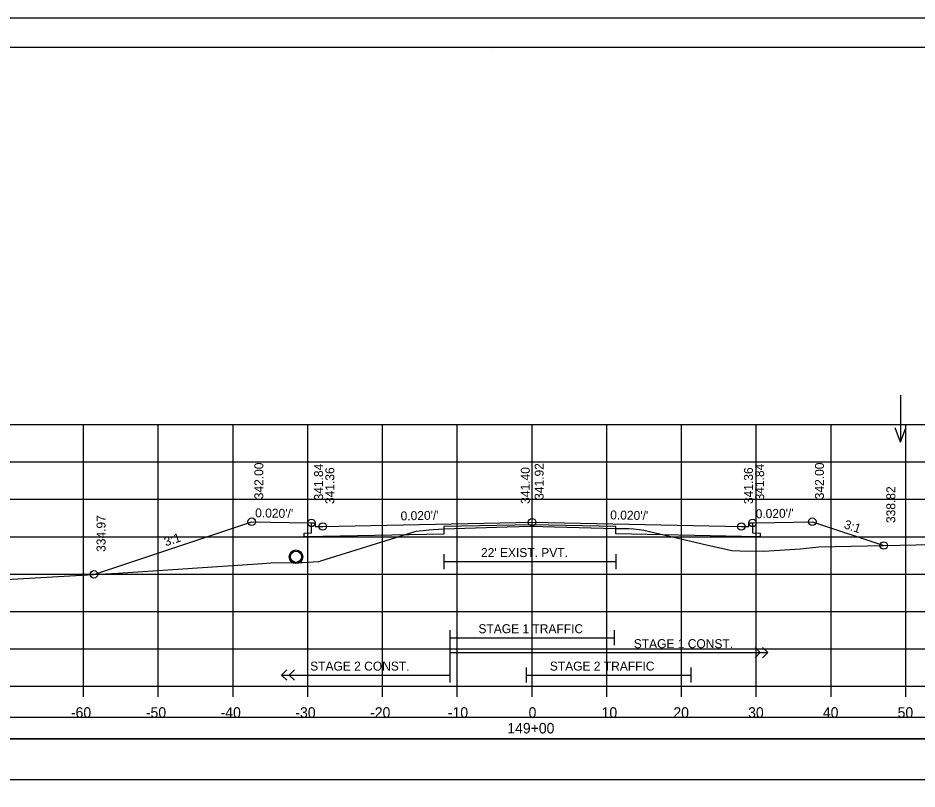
# Model space of a CAD drawing. Extents: x 1368122 to 1710785, y 373130 to 557566.
# Drawn here: x 1368953.4 to 1369073.7, y 380067.4 to 380170.5 of the extents above; entities that cross this region are included whole.
import ezdxf

# ---------------------------------------------------------------- set-up
doc = ezdxf.new("R2010")
doc.units = 0
for name, color, linetype in [('R_Alt Surface', 7, 'Continuous'), ('R_Axis', 7, 'Continuous'), ('R_Axis Annot', 7, 'Continuous'), ('R_Border', 7, 'Continuous'), ('R_Exist Surface', 7, 'Continuous'), ('R_Fin Surface', 7, 'Continuous'), ('R_Grid', 7, 'Continuous'), ('R_No Plot', 7, 'Continuous'), ('R_Striping', 7, 'Continuous'), ('R_Water', 7, 'Continuous'), ('R_Water Annot', 7, 'Continuous'), ('R_Xsect Elev', 7, 'Continuous'), ('R_Xsect Slope', 7, 'Continuous')]:
    doc.layers.add(name, color=color, linetype=linetype)

msp = doc.modelspace()

# ---------------------------------------------------------------- linework, layer by layer
msp.add_lwpolyline([(1368873.07, 380068.65), (1369171.37, 380068.65), (1369171.37, 380074.06), (1368873.07, 380074.06)], close=True)
at = {"layer": 'R_Alt Surface'}
for points in [[(1369051.72, 380102.97), (1369051.72, 380101.63), (1369052.72, 380101.61), (1369052.72, 380101.11), (1369050.22, 380101.16), (1369033.45, 380101.49), (1369033.45, 380102.49), (1369022.22, 380102.72), (1369010.42, 380102.48), (1369010.42, 380101.48), (1368994.22, 380101.16), (1368991.72, 380101.11), (1368991.72, 380101.61), (1368992.72, 380101.63), (1368992.72, 380102.97)], [(1369010.42, 380098.8), (1369010.42, 380096.8)], [(1369033.45, 380098.8), (1369033.45, 380096.8)], [(1369010.42, 380097.8), (1369033.45, 380097.8)]]:
    msp.add_lwpolyline(points, dxfattribs=at)
msp.add_lwpolyline([(1368873.07, 380074.12), (1369171.37, 380074.12), (1369171.37, 380076.93), (1368873.07, 380076.93)], close=True, dxfattribs=at)
at = {"layer": 'R_Axis'}
for p, q in [((1368872.22, 380081.12), (1369172.22, 380081.12)), ((1368962.22, 380079.72), (1368962.22, 380081.12)), ((1368972.22, 380079.72), (1368972.22, 380081.12)), ((1368982.22, 380079.72), (1368982.22, 380081.12)), ((1368992.22, 380079.72), (1368992.22, 380081.12)), ((1369002.22, 380079.72), (1369002.22, 380081.12)), ((1369012.22, 380079.72), (1369012.22, 380081.12)), ((1369022.22, 380079.72), (1369022.22, 380081.12)), ((1369032.22, 380079.72), (1369032.22, 380081.12)), ((1369042.22, 380079.72), (1369042.22, 380081.12)), ((1369052.22, 380079.72), (1369052.22, 380081.12)), ((1369062.22, 380079.72), (1369062.22, 380081.12)), ((1369072.22, 380079.72), (1369072.22, 380081.12))]:
    msp.add_line(p, q, dxfattribs=at)
at = {"layer": 'R_Border'}
for p, q in [((1368864.22, 380166.58), (1369180.4, 380166.58)), ((1369016.74, 380166.32), (1369016.74, 380166.32)), ((1369016.74, 380166.32), (1369016.74, 380166.32))]:
    msp.add_line(p, q, dxfattribs=at)
at = {"layer": 'R_Exist Surface'}
msp.add_lwpolyline([(1368940.2, 380094.74), (1368963.5, 380096.09), (1368966.81, 380096.25), (1368986.17, 380097.55), (1368987.28, 380097.62), (1368990.44, 380097.66), (1368991.47, 380097.67), (1368993.63, 380097.8), (1368993.74, 380097.81), (1368993.95, 380097.88), (1369006.73, 380101.88), (1369007.66, 380101.97), (1369008.44, 380102.06), (1369009.01, 380102.1), (1369010.42, 380102.17), (1369018.91, 380102.44), (1369022.11, 380102.53), (1369025.23, 380102.44), (1369033.45, 380102.24), (1369035.17, 380102.2), (1369035.79, 380102.19), (1369036.56, 380102.08), (1369037.19, 380102), (1369045.56, 380100.03), (1369048.93, 380099.26), (1369050.06, 380099.25), (1369053.2, 380099.21), (1369058.15, 380099.52), (1369060.6, 380099.76), (1369084.44, 380100.28)], dxfattribs=at)
at = {"layer": 'R_Fin Surface'}
msp.add_lwpolyline([(1368963.61, 380096.09), (1368984.72, 380103.13), (1368989.72, 380103.03), (1368992.72, 380102.97), (1368993.22, 380102.97), (1368993.22, 380102.47), (1368994.22, 380102.49), (1369022.22, 380103.05), (1369050.22, 380102.49), (1369051.22, 380102.47), (1369051.22, 380102.97), (1369051.72, 380102.97), (1369054.72, 380103.03), (1369059.72, 380103.13), (1369069.27, 380099.95)], dxfattribs=at)
at = {"layer": 'R_Grid'}
for p, q in [((1368872.22, 380116.12), (1369172.22, 380116.12)), ((1368962.22, 380081.12), (1368962.22, 380116.12)), ((1368972.22, 380081.12), (1368972.22, 380116.12)), ((1368982.22, 380081.12), (1368982.22, 380116.12)), ((1368992.22, 380081.12), (1368992.22, 380116.12)), ((1369002.22, 380081.12), (1369002.22, 380116.12)), ((1369012.22, 380081.12), (1369012.22, 380116.12)), ((1369022.22, 380081.12), (1369022.22, 380116.12)), ((1369032.22, 380081.12), (1369032.22, 380116.12)), ((1369042.22, 380081.12), (1369042.22, 380116.12)), ((1369052.22, 380081.12), (1369052.22, 380116.12)), ((1369062.22, 380081.12), (1369062.22, 380116.12)), ((1369072.22, 380081.12), (1369072.22, 380116.12)), ((1368872.22, 380111.12), (1369172.22, 380111.12)), ((1368872.22, 380106.12), (1369172.22, 380106.12)), ((1368872.22, 380101.12), (1369172.22, 380101.12)), ((1368872.22, 380096.12), (1369172.22, 380096.12)), ((1368872.22, 380091.12), (1369172.22, 380091.12)), ((1368872.22, 380086.12), (1369172.22, 380086.12)), ((1368872.22, 380081.12), (1369172.22, 380081.12))]:
    msp.add_line(p, q, dxfattribs=at)
at = {"layer": 'R_No Plot'}
msp.add_line((1368851.82, 380170.48), (1369185.15, 380170.48), dxfattribs=at)
for points in [[(1368851.81, 380170.48), (1369185.15, 380170.48), (1369185.15, 379957.14), (1368851.81, 379957.14)], [(1369098.14, 380166.58), (1369117.76, 380166.58), (1369117.76, 380156.7), (1369133.87, 380156.7), (1369157.07, 380156.7), (1369157.19, 380128.55), (1369180.4, 380128.55), (1369180.4, 379961.12), (1368864.22, 379961.12), (1368864.22, 380166.58)]]:
    msp.add_lwpolyline(points, close=True, dxfattribs=at)
for centre, radius in [((1368984.72, 380103.13), 0.5), ((1368992.72, 380102.97), 0.5), ((1368994.22, 380102.49), 0.5), ((1369022.22, 380103.05), 0.5), ((1369050.22, 380102.49), 0.5), ((1369051.72, 380102.97), 0.5), ((1369059.72, 380103.13), 0.5), ((1368990.64, 380098.44), 0.917), ((1369069.27, 380099.95), 0.5), ((1368963.61, 380096.09), 0.5)]:
    msp.add_circle(centre, radius, dxfattribs=at)
at = {"layer": 'R_Striping'}
for p, q in [((1369052.76, 380085.62), (1369052.05, 380086.33)), ((1369053.76, 380085.62), (1369053.05, 380086.33)), ((1369052.05, 380084.92), (1369052.76, 380085.62)), ((1369053.05, 380084.92), (1369053.76, 380085.62)), ((1368988.72, 380082.62), (1368989.43, 380083.33)), ((1368988.72, 380082.62), (1369011.22, 380082.62)), ((1368989.43, 380081.92), (1368988.72, 380082.62)), ((1368989.72, 380082.62), (1368990.43, 380083.33)), ((1368990.43, 380081.92), (1368989.72, 380082.62))]:
    msp.add_line(p, q, dxfattribs=at)
for points in [[(1369011.22, 380088.62), (1369011.22, 380081.62)], [(1369033.22, 380088.62), (1369033.22, 380086.62)], [(1369011.22, 380087.62), (1369033.22, 380087.62)], [(1369011.22, 380085.62), (1369053.76, 380085.62)], [(1369021.45, 380083.62), (1369021.45, 380081.62)], [(1369021.45, 380082.62), (1369043.45, 380082.62)], [(1369043.45, 380083.62), (1369043.45, 380081.62)]]:
    msp.add_lwpolyline(points, dxfattribs=at)
at = {"layer": 'R_Water'}
msp.add_circle((1368990.64, 380098.44), 0.75, dxfattribs=at)
at = {"layer": 'R_Water Annot'}
for p, q in [((1369071.51, 380120.04), (1369071.51, 380113.76)), ((1369071.51, 380113.76), (1369070.81, 380115.68)), ((1369071.51, 380113.76), (1369072.21, 380115.68))]:
    msp.add_line(p, q, dxfattribs=at)
at = {"layer": 'R_Xsect Elev'}
msp.add_line((1369022.22, 380102.52), (1369022.22, 380112.52), dxfattribs=at)

# ---------------------------------------------------------------- texts
at = {"layer": 'R_Axis Annot'}
for s, p in [('-60', (1368960.53, 380076.92)), ('-50', (1368970.56, 380076.92)), ('-40', (1368980.56, 380076.92)), ('-30', (1368990.56, 380076.92)), ('-20', (1369000.56, 380076.92)), ('-10', (1369010.96, 380076.92)), ('0', (1369021.76, 380076.92)), ('10', (1369031.53, 380076.92)), ('20', (1369041.13, 380076.92)), ('30', (1369051.13, 380076.92)), ('40', (1369061.13, 380076.92)), ('50', (1369071.13, 380076.92)), ('149+00', (1369018.91, 380074.82))]:
    msp.add_text(s, height=1.4, dxfattribs=at).set_placement(p)
at = {"layer": 'R_Striping'}
for s, p in [('STAGE 1 TRAFFIC', (1369015.05, 380088.22)), ('STAGE 1 CONST.', (1369035.83, 380086.22)), ('STAGE 2 CONST.', (1368992.54, 380083.22)), ('STAGE 2 TRAFFIC', (1369024.6, 380083.22))]:
    msp.add_text(s, height=1.2, dxfattribs=at).set_placement(p)
at = {"layer": 'R_Water'}
msp.add_text("22' EXIST. PVT.", height=1.2, dxfattribs=at).set_placement((1369015.39, 380098.4))
at = {"layer": 'R_Xsect Elev'}
for s, p in [('342.00', (1368986.27, 380106.13)), ('341.84', (1368994.27, 380105.97)), ('341.36', (1368995.77, 380105.49)), ('341.40', (1369021.92, 380105.52)), ('341.92', (1369023.77, 380106.05)), ('341.36', (1369051.77, 380105.49)), ('341.84', (1369053.27, 380105.97)), ('342.00', (1369061.27, 380106.13)), ('338.82', (1369070.82, 380102.95)), ('334.97', (1368965.16, 380099.09))]:
    msp.add_text(s, height=1.2, rotation=90, dxfattribs=at).set_placement(p)
at = {"layer": 'R_Xsect Slope'}
for s, rotation, p in [("0.020'/'", 358.8542, (1368985.17, 380103.72)), ("0.020'/'", 1.1458, (1369004.65, 380103.3)), ("0.020'/'", 358.8542, (1369032.67, 380103.44)), ("0.020'/'", 1.1458, (1369052.15, 380103.58)), ('3:1', 341.5651, (1369063.86, 380102.28)), ('3:1', 18.4349, (1368973.22, 380099.82))]:
    msp.add_text(s, height=1.2, rotation=rotation, dxfattribs=at).set_placement(p)

doc.saveas('drawing.dxf')
